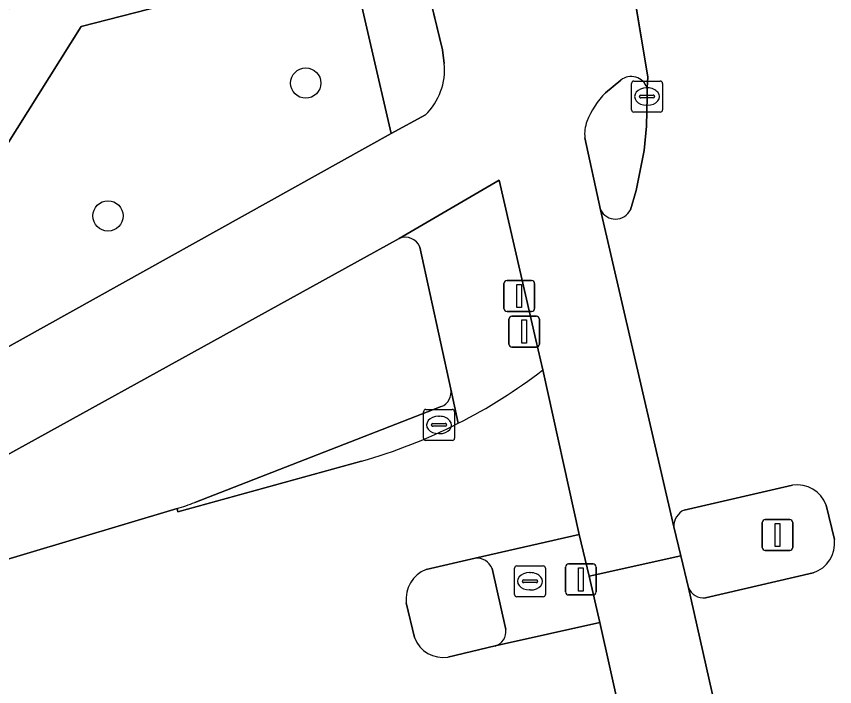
# Model space of a CAD drawing. Extents: x 158455 to 159797, y 387218 to 388672.
# Drawn here: x 159613.53 to 159639.94, y 388240.92 to 388262.55 of the extents above; entities that cross this region are included whole.
import ezdxf

# ---------------------------------------------------------------- set-up
doc = ezdxf.new("R2010")
doc.units = 0
for name, color, linetype in [('IMGEO_Boom', 7, 'Continuous'), ('IMGEO_Drukknoppaal', 7, 'Continuous'), ('IMGEO_Fietspad_gesloten', 7, 'Continuous'), ('IMGEO_Kolk', 7, 'Continuous'), ('IMGEO_Lichtmast', 7, 'Continuous'), ('IMGEO_Rijbaan_lokaal_gesloten', 7, 'Continuous'), ('IMGEO_Rijbaan_regionaal_gesloten', 7, 'Continuous'), ('IMGEO_Rioolput', 7, 'Continuous'), ('IMGEO_Verkeerseiland_gesloten', 7, 'Continuous'), ('IMGEO_Verkeerseiland_groen', 7, 'Continuous'), ('IMGEO_Verkeersregelinstallatiepaal', 7, 'Continuous'), ('IMGEO_Voetpad_open', 7, 'Continuous')]:
    doc.layers.add(name, color=color, linetype=linetype)

msp = doc.modelspace()

# ---------------------------------------------------------------- linework, layer by layer
at = {"layer": 'IMGEO_Boom'}
for centre in [(159622.872, 388260.397), (159616.489, 388256.109)]:
    msp.add_circle(centre, 0.489, dxfattribs=at)
at = {"layer": 'IMGEO_Drukknoppaal'}
for p, q in [((159629.268, 388253.125), (159629.268, 388253.925)), ((159629.268, 388253.925), (159629.268, 388253.125)), ((159629.368, 388254.025), (159630.158, 388254.025)), ((159630.158, 388254.025), (159629.368, 388254.025)), ((159630.258, 388253.925), (159630.258, 388253.125)), ((159630.258, 388253.125), (159630.258, 388253.925)), ((159630.158, 388253.025), (159629.368, 388253.025)), ((159629.368, 388253.025), (159630.158, 388253.025))]:
    msp.add_line(p, q, dxfattribs=at)
msp.add_lwpolyline([(159629.688, 388253.9), (159629.838, 388253.9), (159629.838, 388253.15), (159629.688, 388253.15), (159629.688, 388253.9)], dxfattribs=at)
for centre, start, end in [((159629.368, 388253.925), 90, 180), ((159629.368, 388253.925), 90, 180), ((159630.158, 388253.925), 0, 90), ((159630.158, 388253.925), 360, 90), ((159629.368, 388253.125), 180, 270), ((159629.368, 388253.125), 180, 270), ((159630.158, 388253.125), 270, 0), ((159630.158, 388253.125), 270, 0)]:
    msp.add_arc(centre, 0.1, start, end, dxfattribs=at)
at = {"layer": 'IMGEO_Fietspad_gesloten'}
for points in [[(159633.886, 388260.246), (159633.908, 388260.603), (159633.389, 388263.756), (159630.357, 388262.993), (159629.492, 388266.323), (159629.279, 388267.172), (159627.393, 388273.129), (159625.27, 388281.24), (159623.775, 388287.49), (159623.05, 388290.6), (159609.203, 388351.755), (159600.671, 388389.772), (159592.151, 388427.82), (159583.872, 388464.675), (159575.397, 388502.7), (159566.795, 388540.309), (159557.037, 388583.035), (159552.559, 388601.898), (159542.421, 388642.689), (159540.613, 388649.965), (159540.353, 388651.012), (159539.53, 388654.351), (159543.874, 388655.358), (159542.595, 388658.557)], [(159536.69, 388652.52), (159536.951, 388651.229), (159537.239, 388650.224), (159538.062, 388647.429), (159546.89, 388612.423), (159553.487, 388585.086), (159563.842, 388539.72), (159572.396, 388502.18), (159580.907, 388464.162), (159589.184, 388427.319), (159589.805, 388424.537), (159589.968, 388423.808), (159597.639, 388389.444), (159606.254, 388351.186), (159620.082, 388290.065), (159621.116, 388285.526), (159622.272, 388280.842), (159624.224, 388273.238), (159624.796, 388271.174), (159625.874, 388267.279), (159627.284, 388261.472), (159627.344, 388261.025)], [(159632.547, 388260.082), (159633.036, 388260.495)], [(159626.737, 388259.367), (159625.633, 388258.773), (159612.134, 388251.266), (159606.576, 388248.112), (159607.838, 388245.417), (159625.887, 388255.384), (159629.117, 388257.267), (159630.302, 388252.109), (159630.523, 388251.138), (159631.698, 388245.832), (159632.015, 388244.486), (159634.975, 388245.136), (159634.751, 388246.076), (159632.389, 388256.305), (159631.883, 388258.631)], [(159637.042, 388236.032), (159635.221, 388244.107), (159634.975, 388245.136), (159632.015, 388244.486), (159632.367, 388242.992), (159633.742, 388236.817), (159635.02, 388231.356), (159631.243, 388231.572), (159613.981, 388232.644), (159614.225, 388229.6), (159632.332, 388228.497)]]:
    msp.add_lwpolyline(points, dxfattribs=at)
for centre, radius, start, end in [((159625.28, 388260.841), 2.072, 314.6778, 5.1065), ((159633.369, 388260.057), 0.55, 20.0791, 127.266), ((159634.485, 388258.165), 2.726, 135.3164, 158.5483), ((159632.906, 388258.775), 1.033, 158.0152, 188.027)]:
    msp.add_arc(centre, radius, start, end, dxfattribs=at)
at = {"layer": 'IMGEO_Kolk'}
for p, q in [((159633.385, 388259.535), (159633.385, 388260.387)), ((159633.46, 388260.461), (159634.312, 388260.461)), ((159633.873, 388260.241), (159633.898, 388260.241)), ((159634.386, 388260.387), (159634.386, 388259.535)), ((159633.687, 388260.004), (159634.085, 388260.004)), ((159633.644, 388259.955), (159633.644, 388259.967)), ((159634.082, 388259.918), (159633.684, 388259.918)), ((159634.128, 388259.967), (159634.128, 388259.955)), ((159634.312, 388259.461), (159633.46, 388259.461)), ((159633.896, 388259.681), (159633.871, 388259.681)), ((159626.672, 388248.938), (159626.672, 388249.79)), ((159626.747, 388249.864), (159627.599, 388249.864)), ((159627.673, 388249.79), (159627.673, 388248.938)), ((159627.16, 388249.644), (159627.185, 388249.644)), ((159626.931, 388249.358), (159626.931, 388249.37)), ((159627.369, 388249.321), (159626.971, 388249.321)), ((159626.974, 388249.407), (159627.372, 388249.407)), ((159627.415, 388249.37), (159627.415, 388249.358)), ((159627.183, 388249.084), (159627.158, 388249.084)), ((159627.599, 388248.864), (159626.747, 388248.864))]:
    msp.add_line(p, q, dxfattribs=at)
for points in [[(159633.385, 388259.535), (159633.385, 388260.387)], [(159633.46, 388260.461), (159634.312, 388260.461)], [(159634.386, 388260.387), (159634.386, 388259.535)], [(159634.312, 388259.461), (159633.46, 388259.461)], [(159626.672, 388248.938), (159626.672, 388249.79)], [(159626.747, 388249.864), (159627.599, 388249.864)], [(159627.673, 388249.79), (159627.673, 388248.938)], [(159627.599, 388248.864), (159626.747, 388248.864)]]:
    msp.add_lwpolyline(points, dxfattribs=at)
for centre, radius, start, end in [((159633.462, 388260.385), 0.0765, 91.552, 178.448), ((159633.462, 388260.385), 0.0765, 91.552, 178.448), ((159634.31, 388260.385), 0.0765, 1.552, 88.448), ((159634.31, 388260.385), 0.0765, 1.552, 88.448), ((159633.684, 388259.964), 0.0403, 85.8775, 175.7526), ((159634.089, 388259.966), 0.0386, 1.7309, 96.639), ((159633.681, 388259.954), 0.0366, 178.938, 274.7102), ((159634.085, 388259.961), 0.043, 264.8664, 352.4533), ((159633.462, 388259.537), 0.0765, 181.552, 268.448), ((159633.462, 388259.537), 0.0765, 181.552, 268.448), ((159634.31, 388259.537), 0.0765, 271.552, 358.448), ((159634.31, 388259.537), 0.0765, 271.552, 358.448), ((159626.749, 388249.788), 0.0765, 91.552, 178.448), ((159626.749, 388249.788), 0.0765, 91.552, 178.448), ((159627.597, 388249.788), 0.0765, 1.552, 88.448), ((159627.597, 388249.788), 0.0765, 1.552, 88.448), ((159626.971, 388249.367), 0.0403, 85.8775, 175.7526), ((159626.968, 388249.357), 0.0366, 178.938, 274.7102), ((159627.372, 388249.364), 0.043, 264.8664, 352.4533), ((159627.376, 388249.369), 0.0386, 1.7309, 96.639), ((159626.749, 388248.94), 0.0765, 181.552, 268.448), ((159626.749, 388248.94), 0.0765, 181.552, 268.448), ((159627.597, 388248.94), 0.0765, 271.552, 358.448), ((159627.597, 388248.94), 0.0765, 271.552, 358.448)]:
    msp.add_arc(centre, radius, start, end, dxfattribs=at)
for centre, major_axis, ratio, start_param, end_param in [((159633.872, 388259.961), (-0.387, 0.002), 0.722429, 4.712389, 7.853982), ((159633.897, 388259.961), (-0.39, 0.002), 0.717154, 1.570796, 4.712389), ((159627.159, 388249.364), (-0.387, 0.002), 0.722429, 4.712389, 7.853982), ((159627.184, 388249.364), (-0.39, 0.002), 0.717154, 1.570796, 4.712389)]:
    msp.add_ellipse(centre, major_axis=major_axis, ratio=ratio, start_param=start_param, end_param=end_param, dxfattribs=at)
at = {"layer": 'IMGEO_Lichtmast'}
for p, q in [((159637.701, 388246.314), (159638.491, 388246.314)), ((159638.491, 388246.314), (159637.701, 388246.314)), ((159637.601, 388245.414), (159637.601, 388246.214)), ((159637.601, 388246.214), (159637.601, 388245.414)), ((159638.591, 388246.214), (159638.591, 388245.414)), ((159638.591, 388245.414), (159638.591, 388246.214)), ((159638.491, 388245.314), (159637.701, 388245.314)), ((159637.701, 388245.314), (159638.491, 388245.314))]:
    msp.add_line(p, q, dxfattribs=at)
msp.add_lwpolyline([(159638.021, 388246.189), (159638.171, 388246.189), (159638.171, 388245.439), (159638.021, 388245.439), (159638.021, 388246.189)], dxfattribs=at)
for centre, start, end in [((159637.701, 388246.214), 90, 180), ((159637.701, 388246.214), 90, 180), ((159638.491, 388246.214), 0, 90), ((159638.491, 388246.214), 360, 90), ((159637.701, 388245.414), 180, 270), ((159637.701, 388245.414), 180, 270), ((159638.491, 388245.414), 270, 0), ((159638.491, 388245.414), 270, 0)]:
    msp.add_arc(centre, 0.1, start, end, dxfattribs=at)
at = {"layer": 'IMGEO_Rijbaan_lokaal_gesloten'}
for points in [[(159626.754, 388244.697), (159628.342, 388245.069), (159631.698, 388245.832), (159630.523, 388251.138)], [(159627.793, 388249.417), (159627.553, 388250.519)], [(159627.244, 388249.957), (159619.291, 388246.862)], [(159624.666, 388248.195), (159618.748, 388246.561), (159618.719, 388246.666), (159613.759, 388245.184), (159608.968, 388243.752), (159608.721, 388243.684)], [(159618.719, 388246.666), (159618.748, 388246.561), (159624.666, 388248.195)], [(159626.384, 388242.503), (159626.114, 388243.625)], [(159613.948, 388233.599), (159629.592, 388236.136), (159630.353, 388236.264), (159633.742, 388236.817), (159632.367, 388242.992), (159628.989, 388242.231), (159627.46, 388241.875)]]:
    msp.add_lwpolyline(points, dxfattribs=at)
for centre, radius, start, end in [((159619.927, 388264.92), 17.384, 296.9016, 307.5533), ((159627.063, 388250.422), 0.499, 291.2184, 11.1757), ((159619.954, 388264.865), 17.323, 285.7842, 296.9059), ((159619.954, 388264.865), 17.323, 285.7842, 296.9059), ((159616.664, 388253.597), 7.229, 286.5176, 291.3112), ((159627.131, 388243.745), 1.024, 111.5847, 186.7396), ((159627.297, 388242.831), 0.97, 199.7672, 279.6934)]:
    msp.add_arc(centre, radius, start, end, dxfattribs=at)
at = {"layer": 'IMGEO_Rijbaan_regionaal_gesloten'}
for points in [[(159619.65, 388332.774), (159619.699, 388331.896), (159619.79, 388329.694), (159619.973, 388322.455), (159620.212, 388320.339), (159620.646, 388317.491), (159621.194, 388314.524), (159621.906, 388311.257), (159631.327, 388271.71), (159632.416, 388266.98), (159633.389, 388263.756), (159633.908, 388260.603), (159633.886, 388260.246), (159633.886, 388259.961), (159633.866, 388259.002), (159633.794, 388258.224), (159633.532, 388256.933), (159633.352, 388256.311)], [(159632.389, 388256.305), (159634.751, 388246.076)], [(159635.085, 388246.619), (159638.582, 388247.422)], [(159639.665, 388246.78), (159639.932, 388245.666)], [(159639.247, 388244.594), (159635.768, 388243.783)], [(159635.221, 388244.107), (159637.042, 388236.032)]]:
    msp.add_lwpolyline(points, dxfattribs=at)
for centre, radius, start, end in [((159632.869, 388256.543), 0.536, 206.3753, 334.3387), ((159638.724, 388246.428), 1.004, 20.5346, 98.1466), ((159635.329, 388246.095), 0.578, 114.9636, 181.8449), ((159638.947, 388245.541), 0.993, 287.5856, 7.2579), ((159635.722, 388244.329), 0.548, 203.9357, 274.7859)]:
    msp.add_arc(centre, radius, start, end, dxfattribs=at)
at = {"layer": 'IMGEO_Rioolput'}
for p, q in [((159629.608, 388243.892), (159629.608, 388244.744)), ((159629.683, 388244.818), (159630.535, 388244.818)), ((159630.609, 388244.744), (159630.609, 388243.892)), ((159630.096, 388244.598), (159630.121, 388244.598)), ((159629.867, 388244.312), (159629.867, 388244.324)), ((159630.305, 388244.275), (159629.907, 388244.275)), ((159629.91, 388244.361), (159630.308, 388244.361)), ((159630.351, 388244.324), (159630.351, 388244.312)), ((159630.119, 388244.038), (159630.094, 388244.038)), ((159630.535, 388243.818), (159629.683, 388243.818))]:
    msp.add_line(p, q, dxfattribs=at)
for points in [[(159629.608, 388243.892), (159629.608, 388244.744)], [(159629.683, 388244.818), (159630.535, 388244.818)], [(159630.609, 388244.744), (159630.609, 388243.892)], [(159630.535, 388243.818), (159629.683, 388243.818)]]:
    msp.add_lwpolyline(points, dxfattribs=at)
for centre, radius, start, end in [((159629.685, 388244.742), 0.0765, 91.552, 178.448), ((159629.685, 388244.742), 0.0765, 91.552, 178.448), ((159630.533, 388244.742), 0.0765, 1.552, 88.448), ((159630.533, 388244.742), 0.0765, 1.552, 88.448), ((159629.907, 388244.321), 0.0403, 85.8775, 175.7526), ((159629.904, 388244.311), 0.0366, 178.938, 274.7102), ((159630.308, 388244.318), 0.043, 264.8664, 352.4533), ((159630.312, 388244.323), 0.0386, 1.7309, 96.639), ((159629.685, 388243.894), 0.0765, 181.552, 268.448), ((159629.685, 388243.894), 0.0765, 181.552, 268.448), ((159630.533, 388243.894), 0.0765, 271.552, 358.448), ((159630.533, 388243.894), 0.0765, 271.552, 358.448)]:
    msp.add_arc(centre, radius, start, end, dxfattribs=at)
for centre, major_axis, ratio, start_param, end_param in [((159630.095, 388244.318), (-0.387, 0.002), 0.722429, 4.712389, 7.853982), ((159630.12, 388244.318), (-0.39, 0.002), 0.717154, 1.570796, 4.712389)]:
    msp.add_ellipse(centre, major_axis=major_axis, ratio=ratio, start_param=start_param, end_param=end_param, dxfattribs=at)
at = {"layer": 'IMGEO_Verkeerseiland_gesloten'}
for points in [[(159633.036, 388260.495), (159632.547, 388260.082)], [(159633.352, 388256.311), (159633.532, 388256.933), (159633.794, 388258.224), (159633.866, 388259.002), (159633.886, 388259.961), (159633.886, 388260.246)], [(159631.883, 388258.631), (159632.389, 388256.305)], [(159638.582, 388247.422), (159635.085, 388246.619)], [(159639.932, 388245.666), (159639.665, 388246.78)], [(159634.751, 388246.076), (159634.975, 388245.136), (159635.221, 388244.107)], [(159628.342, 388245.069), (159626.754, 388244.697)], [(159629.332, 388242.759), (159628.887, 388244.733)], [(159635.768, 388243.783), (159639.247, 388244.594)], [(159626.114, 388243.625), (159626.384, 388242.503)], [(159627.46, 388241.875), (159628.989, 388242.231)]]:
    msp.add_lwpolyline(points, dxfattribs=at)
for centre, radius, start, end in [((159633.369, 388260.057), 0.55, 20.0791, 127.266), ((159634.485, 388258.165), 2.726, 135.3164, 158.5483), ((159632.906, 388258.775), 1.033, 158.0152, 188.027), ((159632.869, 388256.543), 0.536, 206.3753, 334.3387), ((159638.724, 388246.428), 1.004, 20.5346, 98.1466), ((159635.329, 388246.095), 0.578, 114.9636, 181.8449), ((159638.947, 388245.541), 0.993, 287.5856, 7.2579), ((159628.38, 388244.521), 0.549, 22.6754, 94.0158), ((159627.131, 388243.745), 1.024, 111.5847, 186.7396), ((159635.722, 388244.329), 0.548, 203.9357, 274.7859), ((159628.835, 388242.706), 0.5, 287.9441, 6.0387), ((159627.297, 388242.831), 0.97, 199.7672, 279.6934)]:
    msp.add_arc(centre, radius, start, end, dxfattribs=at)
at = {"layer": 'IMGEO_Verkeerseiland_groen'}
for points in [[(159625.633, 388258.773), (159624.314, 388264.464), (159615.628, 388262.222), (159609.468, 388252.435), (159611.352, 388251.277)], [(159612.134, 388251.266), (159625.633, 388258.773)], [(159625.887, 388255.384), (159607.838, 388245.417)], [(159627.553, 388250.519), (159626.556, 388255.106)], [(159619.291, 388246.862), (159627.244, 388249.957)], [(159608.721, 388243.684), (159608.968, 388243.752), (159613.759, 388245.184), (159618.719, 388246.666)]]:
    msp.add_lwpolyline(points, dxfattribs=at)
for centre, radius, start, end in [((159626.081, 388254.907), 0.515, 22.7585, 112.1113), ((159627.063, 388250.422), 0.499, 291.2184, 11.1757), ((159616.664, 388253.597), 7.229, 286.5176, 291.3112)]:
    msp.add_arc(centre, radius, start, end, dxfattribs=at)
at = {"layer": 'IMGEO_Verkeersregelinstallatiepaal'}
for p, q in [((159629.525, 388252.876), (159630.315, 388252.876)), ((159630.315, 388252.876), (159629.525, 388252.876)), ((159629.425, 388251.976), (159629.425, 388252.776)), ((159629.425, 388252.776), (159629.425, 388251.976)), ((159630.415, 388252.776), (159630.415, 388251.976)), ((159630.415, 388251.976), (159630.415, 388252.776)), ((159630.315, 388251.876), (159629.525, 388251.876)), ((159629.525, 388251.876), (159630.315, 388251.876)), ((159631.253, 388243.977), (159631.253, 388244.777)), ((159631.253, 388244.777), (159631.253, 388243.977)), ((159631.353, 388244.877), (159632.143, 388244.877)), ((159632.143, 388244.877), (159631.353, 388244.877)), ((159632.243, 388244.777), (159632.243, 388243.977)), ((159632.243, 388243.977), (159632.243, 388244.777)), ((159632.143, 388243.877), (159631.353, 388243.877)), ((159631.353, 388243.877), (159632.143, 388243.877))]:
    msp.add_line(p, q, dxfattribs=at)
for points in [[(159629.845, 388252.751), (159629.995, 388252.751), (159629.995, 388252.001), (159629.845, 388252.001), (159629.845, 388252.751)], [(159631.673, 388244.752), (159631.823, 388244.752), (159631.823, 388244.002), (159631.673, 388244.002), (159631.673, 388244.752)]]:
    msp.add_lwpolyline(points, dxfattribs=at)
for centre, start, end in [((159629.525, 388252.776), 90, 180), ((159629.525, 388252.776), 90, 180), ((159630.315, 388252.776), 0, 90), ((159630.315, 388252.776), 360, 90), ((159629.525, 388251.976), 180, 270), ((159629.525, 388251.976), 180, 270), ((159630.315, 388251.976), 270, 0), ((159630.315, 388251.976), 270, 0), ((159631.353, 388244.777), 90, 180), ((159631.353, 388244.777), 90, 180), ((159632.143, 388244.777), 0, 90), ((159632.143, 388244.777), 360, 90), ((159631.353, 388243.977), 180, 270), ((159631.353, 388243.977), 180, 270), ((159632.143, 388243.977), 270, 0), ((159632.143, 388243.977), 270, 0)]:
    msp.add_arc(centre, 0.1, start, end, dxfattribs=at)
at = {"layer": 'IMGEO_Voetpad_open'}
for points in [[(159625.874, 388267.279), (159614.147, 388264.186), (159607.492, 388253.625), (159609.468, 388252.435), (159615.628, 388262.222), (159624.314, 388264.464), (159625.633, 388258.773), (159626.737, 388259.367)], [(159627.344, 388261.025), (159627.284, 388261.472), (159625.874, 388267.279)], [(159629.117, 388257.267), (159625.887, 388255.384)], [(159630.523, 388251.138), (159630.302, 388252.109), (159629.117, 388257.267)], [(159626.556, 388255.106), (159627.553, 388250.519), (159627.793, 388249.417)], [(159632.015, 388244.486), (159631.698, 388245.832), (159628.342, 388245.069)], [(159628.887, 388244.733), (159629.332, 388242.759)], [(159628.989, 388242.231), (159632.367, 388242.992), (159632.015, 388244.486)]]:
    msp.add_lwpolyline(points, dxfattribs=at)
for centre, radius, start, end in [((159625.28, 388260.841), 2.072, 314.6778, 5.1065), ((159626.081, 388254.907), 0.515, 22.7585, 112.1113), ((159619.927, 388264.92), 17.384, 296.9016, 307.5533), ((159628.38, 388244.521), 0.549, 22.6754, 94.0158), ((159628.835, 388242.706), 0.5, 287.9441, 6.0387)]:
    msp.add_arc(centre, radius, start, end, dxfattribs=at)

doc.saveas('drawing.dxf')
